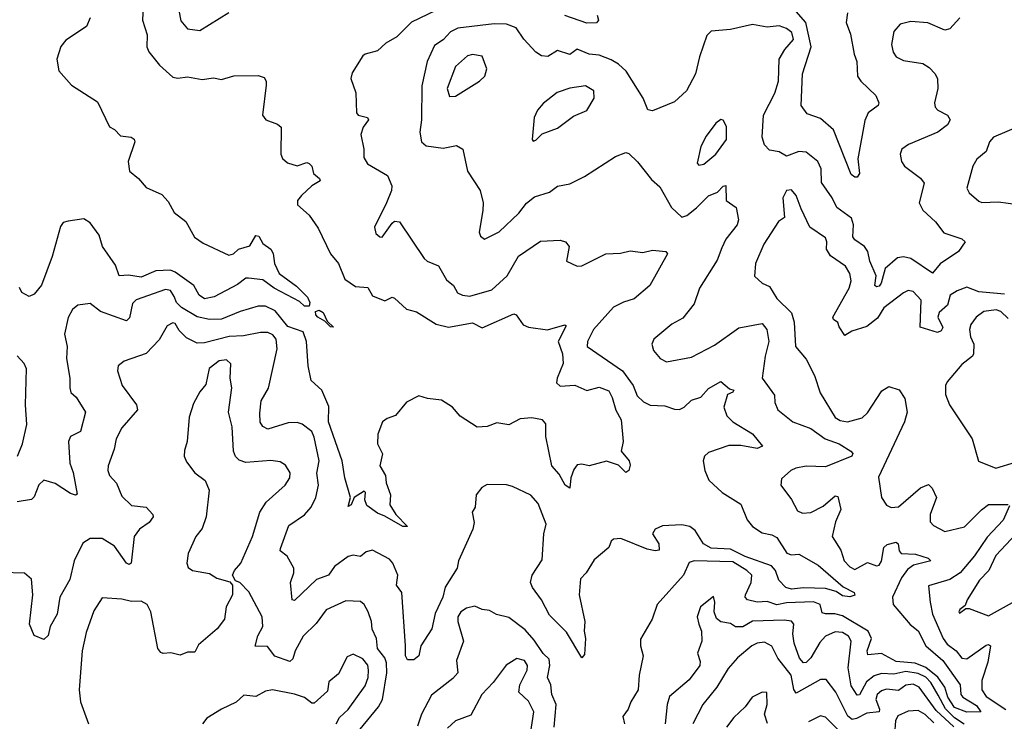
# Model space of a CAD drawing. Extents: x 1603745 to 1745082, y 385868 to 533966.
# Tile 374 of 646: x 1668096 to 1672139, y 442505 to 445387. Entities that reach past the tile are written whole.
import ezdxf

# ---------------------------------------------------------------- set-up
doc = ezdxf.new("R2010")
doc.units = 0

msp = doc.modelspace()

# ---------------------------------------------------------------- linework, layer by layer
at = {"layer": '0CON20XD'}
for points in [[(1668604.4, 445475), (1668600, 445385), (1668619.5, 445325), (1668618, 445275), (1668626, 445255), (1668670.2, 445200.2), (1668725, 445150.8), (1668745, 445147.1), (1668785, 445152), (1668845, 445140.8), (1668892.3, 445147.7), (1668925, 445141.4), (1668975, 445156), (1669075, 445158), (1669100, 445150), (1669108, 445135), (1669107.7, 445117.7), (1669092.5, 444995), (1669106.7, 444975), (1669155, 444957.5), (1669169.2, 444945), (1669168, 444835), (1669175, 444817.5), (1669195, 444798.8), (1669235, 444786.2), (1669275, 444800), (1669285, 444796.7), (1669296.2, 444785), (1669302.9, 444755), (1669326.7, 444735), (1669330, 444725), (1669296, 444705), (1669252.5, 444665), (1669236.2, 444645), (1669236.1, 444626.1), (1669284.7, 444584.7), (1669321.2, 444531.2), (1669372.2, 444425), (1669405, 444386), (1669431.2, 444321.2), (1669475, 444290.6), (1669525, 444287.5), (1669545, 444252.5), (1669595, 444232), (1669625, 444246.7), (1669635, 444243.3), (1669685, 444198.5), (1669725, 444186.7), (1669806.6, 444136.6), (1669856.3, 444123.7), (1669955, 444141.3), (1669995, 444122), (1670125, 444179.1), (1670135, 444174.4), (1670164, 444134), (1670185, 444124.3), (1670263.6, 444113.6), (1670335, 444133.8), (1670339.7, 444129.7), (1670307.5, 444065), (1670324.3, 444014.3), (1670327.3, 443975), (1670302.5, 443915), (1670300.6, 443895), (1670315, 443881.2), (1670375, 443885.3), (1670425, 443863.8), (1670475, 443877.5), (1670515, 443862.5), (1670529.6, 443835), (1670543.5, 443783.5), (1670565.8, 443744.2), (1670574.4, 443655), (1670566.5, 443615), (1670598.2, 443575), (1670603.1, 443556.9), (1670598, 443535), (1670585, 443527.5), (1670555, 443557.5), (1670505, 443573.3), (1670435, 443554), (1670405, 443561.2), (1670385, 443558.8), (1670370.9, 443539.1), (1670358.6, 443505), (1670355, 443462.5), (1670336.2, 443475), (1670310.7, 443520.7), (1670281.2, 443555), (1670256, 443675), (1670256.6, 443726.6), (1670243.4, 443743.4), (1670198.7, 443751.3), (1670151.7, 443748.3), (1670105, 443723.3), (1670055, 443731.2), (1670015, 443716), (1669975, 443712.9), (1669905, 443759.2), (1669872.9, 443795), (1669828.6, 443825), (1669771.1, 443831.1), (1669735, 443841.9), (1669685, 443815.7), (1669638.9, 443761.1), (1669605, 443749.4), (1669585.8, 443735), (1669567.2, 443685), (1669565.3, 443645.3), (1669585.8, 443604.2), (1669574.3, 443555), (1669598, 443515), (1669600.8, 443485), (1669618, 443435), (1669616.2, 443395), (1669640, 443355), (1669688, 443305), (1669668.8, 443305), (1669595, 443347.5), (1669565, 443360.4), (1669521.3, 443391.3), (1669513.8, 443415), (1669515.7, 443445.7), (1669510, 443450), (1669470, 443425), (1669457.1, 443395), (1669445, 443387.5), (1669453.8, 443425), (1669431.1, 443505), (1669419.8, 443575), (1669363.5, 443735), (1669365, 443798.8), (1669336.4, 443865), (1669292.5, 443905), (1669280.3, 443965), (1669273.8, 444065), (1669260.4, 444105), (1669197.2, 444127.2), (1669145, 444190.8), (1669105, 444210), (1669075, 444210.2), (1669001.1, 444188.9), (1668925, 444157.1), (1668875, 444155.2), (1668825, 444166.6), (1668760.3, 444205), (1668739.6, 444225), (1668730.2, 444250.2), (1668715, 444274.1), (1668695, 444279.2), (1668574.2, 444235.8), (1668559.1, 444220.9), (1668547.1, 444162.9), (1668535, 444150), (1668428.3, 444188.3), (1668385, 444220.8), (1668335, 444214.2), (1668312.6, 444197.4), (1668295.5, 444164.5), (1668280, 444095), (1668290.4, 444045), (1668288.2, 443995), (1668302.1, 443915), (1668301.5, 443875), (1668306.5, 443856.5), (1668327.3, 443837.3), (1668365.5, 443775), (1668345.5, 443695), (1668305, 443675.6), (1668296.2, 443655), (1668301.8, 443565), (1668315, 443526.7), (1668331.2, 443438.8), (1668325, 443434.4), (1668305, 443440.9), (1668242.1, 443482.1), (1668195, 443495.6), (1668174, 443476), (1668155, 443427.5), (1668145, 443416.7), (1668085, 443406.7)], [(1671496, 445415), (1671490, 445375), (1671507.5, 445327.5), (1671522.5, 445245), (1671534.1, 445215), (1671537.1, 445155), (1671550, 445135), (1671611.4, 445075), (1671624.2, 445045), (1671620.8, 445035), (1671579.6, 445005), (1671566.7, 444973.3), (1671537.8, 444815), (1671544.3, 444755), (1671535, 444740.8), (1671525, 444740), (1671510.6, 444750.6), (1671437.3, 444935), (1671385, 444980.9), (1671330, 445000), (1671304.6, 445034.6), (1671310.8, 445165), (1671346.8, 445275), (1671323.6, 445375), (1671245, 445465.5)], [(1668385.5, 445395), (1668370.7, 445359.3), (1668285, 445303.1), (1668265, 445277.5), (1668248.2, 445225), (1668256.9, 445176.9), (1668308.7, 445118.7), (1668415, 445050), (1668465, 444946.7), (1668485.8, 444935.8), (1668510, 444910), (1668554.1, 444904.1), (1668566.4, 444896.4), (1668568.8, 444885), (1668541.8, 444805), (1668547.1, 444765), (1668584.2, 444735), (1668615, 444697.1), (1668679.7, 444669.7), (1668705, 444640), (1668730.6, 444595), (1668778.2, 444558.2), (1668814, 444494), (1668849.4, 444469.4), (1668955, 444420), (1668974.5, 444425.5), (1668995, 444444), (1669041.2, 444458.8), (1669065, 444500), (1669078.3, 444498.3), (1669095, 444467.5), (1669127.5, 444445), (1669136.4, 444426.4), (1669142.5, 444385), (1669161.4, 444345), (1669233, 444293), (1669277.6, 444247.6), (1669288, 444225), (1669285, 444210), (1669265, 444210.7), (1669245, 444229.1), (1669140.4, 444285), (1669095, 444318.8), (1669035, 444326), (1669025, 444325.8), (1668990.3, 444299.7), (1668895, 444248.7), (1668855, 444240.7), (1668833.4, 444255), (1668810.5, 444295), (1668735, 444350), (1668715, 444357.8), (1668655, 444355.9), (1668595, 444329.3), (1668542.3, 444337.7), (1668505, 444334.4), (1668489.3, 444379.3), (1668435.4, 444455), (1668422, 444502), (1668385, 444552.9), (1668358.9, 444568.9), (1668295, 444558.9), (1668275, 444553.8), (1668262.9, 444537.1), (1668228.6, 444415), (1668185, 444296.2), (1668155, 444260), (1668135, 444250), (1668105, 444266.2), (1668095, 444287.5)], [(1668749.6, 445425), (1668757.3, 445382.7), (1668785, 445349.5), (1668835, 445342.5)], [(1668835, 445342.5), (1668955, 445416.7)], [(1669804.2, 445425), (1669705, 445377.1), (1669645, 445317.1), (1669599.4, 445290.6), (1669565, 445258.8), (1669515, 445245.8), (1669505, 445238), (1669460.9, 445169.1), (1669456, 445145), (1669476.2, 445086.2), (1669479.4, 445005), (1669486.2, 444995), (1669523.8, 444985), (1669528.6, 444975), (1669506.5, 444945), (1669497.3, 444915), (1669508.9, 444855), (1669509.2, 444820.8), (1669523.8, 444795), (1669606.6, 444746.6), (1669623.5, 444705), (1669622.2, 444685), (1669601.9, 444635), (1669553.3, 444535), (1669558.3, 444508.3), (1669574.5, 444494.5), (1669585, 444494.3), (1669625, 444551.4), (1669635, 444560), (1669655, 444556.2), (1669756.2, 444406.2), (1669768.8, 444395), (1669815.4, 444375.4), (1669848, 444318), (1669876.9, 444295), (1669894.2, 444265), (1669913.8, 444255), (1669945, 444251.2), (1670035, 444277.5), (1670097.5, 444335), (1670143.6, 444416.4), (1670235, 444477.5), (1670315, 444482), (1670336.7, 444475), (1670352, 444455), (1670341.2, 444395), (1670385, 444374.2), (1670405, 444375.8), (1670502.5, 444425), (1670562.5, 444427.5), (1670602.2, 444437.8), (1670655, 444431.1), (1670695, 444440), (1670750, 444435), (1670755.8, 444425), (1670684.1, 444295.9), (1670619.1, 444240.9), (1670575, 444227.5), (1670535, 444206.8), (1670452.1, 444115), (1670427.1, 444065), (1670426, 444045), (1670571.9, 443945), (1670615.3, 443885), (1670631.5, 443841.5), (1670657.3, 443817.3), (1670685, 443803.2), (1670745, 443801.6), (1670785, 443787.5), (1670805, 443786.7), (1670825, 443796.2), (1670855, 443823.7), (1670893, 443837), (1670925, 443871.8), (1670975, 443900.5), (1671011.3, 443871.3), (1671029.2, 443865), (1671025, 443856.7), (1671002.4, 443847.6), (1670986.9, 443795), (1670999.6, 443759.6), (1671024.7, 443734.7), (1671105, 443685.9), (1671146, 443635), (1671124.3, 443625.7), (1671057.9, 443637.9), (1671007.6, 443637.6), (1670925, 443609.1), (1670908.1, 443595), (1670903.1, 443575), (1670908.9, 443535), (1670925.3, 443495.3), (1670980.9, 443445), (1671057.2, 443397.2), (1671083.5, 443333.5), (1671105, 443306.2), (1671145, 443279.1), (1671185, 443270.8), (1671205, 443260), (1671246.2, 443196.2), (1671265, 443188.5), (1671295, 443192), (1671375, 443147.3), (1671477.5, 443057.5), (1671522.9, 443035), (1671525, 443024.2), (1671505, 443017.1), (1671475, 443020.9), (1671448.3, 443038.3), (1671405, 443051.2), (1671315, 443054.2), (1671265, 443047.5), (1671242.2, 443055), (1671213.5, 443085), (1671199.7, 443125), (1671183.9, 443143.8), (1671075, 443182.4), (1671015, 443212.3), (1670935, 443216.4), (1670904.2, 443235), (1670869.7, 443289.7), (1670847.3, 443305), (1670815, 443313), (1670735, 443308), (1670705.7, 443295), (1670694.8, 443275), (1670721, 443235), (1670721.5, 443208.5), (1670705, 443205.6), (1670672.6, 443212.6), (1670565, 443255.6), (1670535, 443253.5), (1670524.4, 443245), (1670515, 443218.8), (1670455, 443168), (1670422.1, 443115), (1670399.5, 443090.5), (1670392.9, 443025), (1670416.8, 442915), (1670413.5, 442875), (1670420, 442845), (1670415, 442780), (1670405, 442766.2), (1670341.4, 442871.4), (1670271.4, 442941.4)], [(1671957.1, 445395), (1671915, 445350), (1671895, 445343.3), (1671824.7, 445374.7), (1671755, 445378.9), (1671711.3, 445368.7), (1671685, 445338.6), (1671675.4, 445285.4), (1671683.1, 445253.1), (1671694.6, 445234.6), (1671725, 445220), (1671805, 445206.9), (1671831.2, 445191.2), (1671855.8, 445165), (1671864.4, 445144.4), (1671866.9, 445105), (1671852.9, 445045), (1671855, 445027.5), (1671866.2, 445015), (1671905.5, 444995.5), (1671916.5, 444975), (1671906.5, 444955), (1671866.9, 444925), (1671746.2, 444875), (1671718, 444855), (1671711.4, 444835), (1671717.1, 444805), (1671729.2, 444785), (1671795, 444736.5), (1671810, 444715), (1671790, 444635), (1671804.6, 444605), (1671857.4, 444557.4), (1671891, 444511), (1671965, 444487.1), (1671978, 444475), (1671951.2, 444435), (1671876.3, 444383.7), (1671845, 444346.2), (1671755, 444406.8), (1671725, 444412.5), (1671700.6, 444409.4), (1671650.4, 444365), (1671633.3, 444305), (1671625, 444292.5), (1671615, 444289.4), (1671607.5, 444295), (1671612.7, 444335), (1671587.3, 444395), (1671579.1, 444435), (1671565, 444456.1), (1671525, 444482.7), (1671517.7, 444495), (1671520, 444545), (1671512.1, 444572.1), (1671451.3, 444615), (1671432.5, 444655), (1671388.3, 444718.3), (1671386.7, 444775), (1671374.1, 444805), (1671325, 444843.2), (1671296.2, 444846.2), (1671245, 444826.2), (1671215, 444843.8), (1671175, 444851.2), (1671155, 444872.5), (1671144.7, 444905), (1671150, 444995), (1671196.3, 445085), (1671211.8, 445135), (1671215.2, 445225), (1671237.8, 445265), (1671273.8, 445305), (1671266.4, 445335), (1671245, 445351), (1671215, 445361.4), (1671165, 445356.4), (1671105, 445367.5), (1671015, 445346.7), (1670935, 445340), (1670918, 445322), (1670887.1, 445235), (1670870.6, 445165), (1670834.2, 445095), (1670785, 445050), (1670695, 445012), (1670675, 445016.7), (1670655.6, 445065), (1670586.3, 445175), (1670555, 445204.2), (1670525, 445221.7), (1670475, 445241.1), (1670434.8, 445244.8), (1670385, 445265.5), (1670355, 445243.6), (1670305, 445260), (1670265, 445235.7), (1670239.1, 445239.1), (1670215, 445254.2), (1670166.4, 445306.4), (1670135, 445352.9), (1670095, 445368.6), (1670045, 445369.4), (1669895, 445352.8), (1669865, 445337.2), (1669835, 445304.7), (1669799.3, 445280.7), (1669769.5, 445215), (1669747.8, 445115), (1669746.5, 444975), (1669739.7, 444925), (1669745.4, 444885.4), (1669765, 444868.9), (1669835, 444859.3), (1669889.7, 444869.7), (1669916, 444855), (1669934.3, 444765), (1669986.9, 444685), (1669999.1, 444635), (1669997.3, 444602.7)], [(1670467.5, 445405), (1670473.3, 445385), (1670465, 445373.8), (1670425, 445373.3), (1670335, 445404)], [(1669861.1, 445071.1), (1669885, 445073.5), (1669984, 445135), (1670005.8, 445155), (1670014.3, 445185), (1669995, 445237.5), (1669955, 445243.8), (1669935, 445238.4), (1669886.1, 445195), (1669850.8, 445105), (1669861.1, 445071.1)], [(1670205, 444887.5), (1670215, 444892.5), (1670241.4, 444918.6), (1670305, 444941.1), (1670369.8, 444990.2), (1670425, 445014.2), (1670455.6, 445065), (1670454.2, 445095), (1670420, 445115), (1670354.8, 445105.3), (1670302.4, 445087.6), (1670245, 445042.9), (1670222.9, 445015), (1670209.2, 444985), (1670200, 444895), (1670205, 444887.5)], [(1670885, 444790), (1670905, 444793.5), (1670954.5, 444835), (1670997.9, 444895), (1670998.2, 444948.2), (1670985, 444974), (1670975, 444977.1), (1670955, 444961.4), (1670915, 444908.6), (1670893.2, 444866.8), (1670877.7, 444797.7), (1670885, 444790)], [(1672195, 444946.9), (1672094.3, 444905), (1672078.9, 444885), (1672064.3, 444845), (1672026.1, 444813.9), (1672010, 444785), (1671985.6, 444695), (1671995.5, 444675.5), (1672035, 444641.4), (1672046.4, 444636.4), (1672115, 444639.1), (1672195, 444628.1)], [(1669997.3, 444602.7), (1669982.9, 444515), (1669987.7, 444497.7), (1670005, 444486.2), (1670065, 444515.5), (1670145, 444592.7), (1670177.2, 444632.8), (1670210.2, 444659.7), (1670271.2, 444678.8), (1670305, 444703.8), (1670355, 444712.5), (1670415, 444743.3), (1670543.3, 444825), (1670585, 444842), (1670597.3, 444837.3), (1670633.2, 444803.2), (1670690, 444730), (1670725, 444700.6), (1670772.7, 444615), (1670815, 444576.2), (1670835, 444582.2), (1670875, 444614.2), (1670925, 444664.2), (1670960.9, 444679.2), (1670985, 444703.3), (1670995.9, 444705.9), (1670997.1, 444645), (1671037.9, 444615), (1671047.8, 444565), (1671042.2, 444545), (1670996.4, 444485), (1670979.5, 444450.5), (1670960.3, 444399.7), (1670888.2, 444285), (1670865, 444220), (1670819.1, 444160.9), (1670773.5, 444136.5), (1670700, 444075), (1670691.4, 444055), (1670698.9, 444028.9), (1670726.1, 443996.1), (1670752, 443982), (1670855, 444001.4), (1670949.6, 444050.4), (1671048.7, 444121.3), (1671145, 444139.5), (1671164.6, 444115), (1671172.3, 444065), (1671157.2, 444005), (1671145.3, 443915.3), (1671195.5, 443845), (1671197.3, 443815), (1671209.6, 443785), (1671270.8, 443735), (1671345, 443708.6), (1671404.3, 443665.7), (1671460.8, 443645), (1671508.9, 443615), (1671516.7, 443605), (1671513.3, 443595), (1671405, 443550.4), (1671325, 443552.9), (1671283.8, 443545), (1671262, 443535), (1671225, 443501.2), (1671221.4, 443475), (1671265, 443416), (1671289.4, 443369.4), (1671310.5, 443360.5), (1671345, 443362.8), (1671395, 443388.7), (1671445, 443431.5), (1671455, 443428.2), (1671467.4, 443375), (1671446.7, 443325), (1671432.7, 443265), (1671468.6, 443208.6), (1671482.2, 443165), (1671505, 443140), (1671525, 443128.9), (1671577.3, 443157.3), (1671615, 443144.5), (1671625, 443146.5), (1671635, 443163.8), (1671645, 443219.6), (1671658.6, 443231.4), (1671695, 443241.2), (1671704, 443234), (1671707.8, 443205), (1671715.2, 443195.2), (1671775, 443191.5), (1671826, 443175), (1671838, 443165), (1671766.7, 443146.7), (1671741.7, 443128.3), (1671717, 443095), (1671680.2, 443015), (1671682.4, 442985), (1671752.9, 442902.9), (1671785, 442877.1), (1671817.7, 442815), (1671886.9, 442755), (1671958.2, 442655), (1671960.5, 442615), (1671968.5, 442605), (1672025, 442570), (1672042.5, 442545), (1671985, 442543.5), (1671935, 442562.1), (1671906.8, 442605), (1671895.1, 442645), (1671866.8, 442686.8), (1671817.1, 442727.1), (1671773.7, 442743.7), (1671695, 442750.9), (1671635, 442784.4), (1671579.1, 442779.1), (1671575.9, 442795), (1671594, 442845), (1671580.7, 442875), (1671475, 442939.3), (1671443.6, 442946.4), (1671405, 442946.2), (1671391.1, 442951.1), (1671383.8, 442985), (1671356, 442996), (1671245, 442992.2), (1671205, 442984.4), (1671165, 442996.9), (1671125, 442994.1), (1671084.5, 443005), (1671074.8, 443014.8), (1671076.1, 443025), (1671100, 443075), (1671102, 443105), (1671081.8, 443125), (1671025, 443160.5), (1670865.8, 443164.2), (1670845, 443157.5), (1670822.5, 443105), (1670713.6, 442985), (1670693.1, 442925), (1670645, 442842.5), (1670645.6, 442815), (1670656.7, 442775), (1670639.7, 442695), (1670635.4, 442635), (1670605, 442585.7), (1670594.7, 442555.3), (1670572.5, 442525), (1670579.6, 442495)], [(1672139.9, 444260.1), (1672035, 444269.8), (1671985, 444287.8), (1671946.1, 444273.9), (1671917.1, 444255), (1671905.9, 444215), (1671871.7, 444185), (1671867, 444165), (1671886.6, 444123.4), (1671880.7, 444109.3), (1671865, 444102.8), (1671793.6, 444123.6), (1671797.7, 444235), (1671765, 444271.1), (1671745, 444274.5), (1671725, 444265.4), (1671645, 444203.1), (1671619.1, 444160.9), (1671575, 444126.9), (1671512.7, 444107.3), (1671485, 444090.6), (1671460.9, 444125), (1671455, 444143.8), (1671437.5, 444155), (1671435.4, 444165), (1671502.5, 444285), (1671510.2, 444315), (1671504.7, 444345), (1671487.5, 444375), (1671425, 444417.8), (1671408.5, 444445), (1671410.4, 444475), (1671405, 444491.4), (1671340.6, 444535), (1671305, 444610), (1671284.3, 444665), (1671265, 444688), (1671244.2, 444685), (1671229.4, 444655), (1671236.2, 444575), (1671212.4, 444557.6), (1671151.2, 444465), (1671117.5, 444385), (1671113.3, 444333.3), (1671144.3, 444305), (1671175, 444291.5), (1671205, 444241.5), (1671265, 444182.9), (1671275.9, 444145), (1671281.8, 444045), (1671325, 443992.5), (1671360.4, 443925), (1671382.5, 443855), (1671445, 443752.7), (1671465, 443741.4), (1671495, 443735.3), (1671555, 443752.1), (1671577, 443773), (1671636.8, 443863.2), (1671665, 443880), (1671706.9, 443866.9), (1671730.9, 443830.9), (1671740.8, 443775), (1671729.6, 443735)], [(1669385, 444124.2), (1669372.5, 444125), (1669348.8, 444148.8), (1669320.7, 444165), (1669312.3, 444175), (1669311.2, 444188.8), (1669325, 444193.6), (1669341.5, 444185), (1669358.3, 444148.3), (1669385, 444124.2)], [(1672155, 444159.5), (1672125, 444188.8), (1672105.8, 444195.8), (1672055, 444188.3), (1672023.2, 444165), (1672001.3, 444135), (1671996.5, 444115), (1672000.8, 444085), (1672013.6, 444055), (1672013.1, 444015), (1672008.1, 444005), (1671965, 443971.4), (1671905, 443899.2), (1671898.5, 443885), (1671897.4, 443847.4), (1671914.3, 443805), (1672007.5, 443665), (1672033.8, 443573.8), (1672105, 443545.5), (1672185, 443569.1)], [(1670271.4, 442941.4), (1670238.8, 443005), (1670201.1, 443055), (1670193.1, 443075), (1670200, 443105), (1670241.4, 443168.6), (1670248.3, 443275), (1670258.1, 443315), (1670225, 443399.5), (1670195, 443433.6), (1670119.4, 443469.4), (1670095, 443476.3), (1670015, 443477.8), (1669993.7, 443466.3), (1669970, 443435), (1669965.7, 443385), (1669954.2, 443365), (1669961.7, 443321.7), (1669957.1, 443295), (1669898.1, 443165), (1669892.1, 443135), (1669843.6, 443056.4), (1669833.9, 443015), (1669801.9, 442948.1), (1669787.7, 442885), (1669743.4, 442815), (1669734.3, 442775), (1669715, 442757.8), (1669688.1, 442758.1), (1669680.6, 442775), (1669680, 442815), (1669664.7, 443034.7), (1669642.7, 443065), (1669649.1, 443105), (1669628.2, 443155), (1669615, 443171.5), (1669545, 443208.9), (1669518.6, 443201.4), (1669495, 443182.7), (1669465, 443187.5), (1669445, 443181.8), (1669389.2, 443140.8), (1669364.6, 443105.4), (1669315, 443087.3), (1669225, 443002), (1669215, 443003.8), (1669207.7, 443075), (1669222.1, 443115), (1669222.2, 443135), (1669194, 443184), (1669165.5, 443205), (1669167.1, 443215), (1669200.9, 443309.1), (1669265, 443354), (1669292.8, 443385), (1669311.4, 443425), (1669323.3, 443475), (1669315.7, 443525), (1669325.8, 443575), (1669305, 443672.5), (1669295, 443695.4), (1669255.2, 443725.2), (1669235, 443733.2), (1669198.1, 443731.9), (1669115, 443705.6), (1669095, 443715.7), (1669084, 443734), (1669081.6, 443771.6), (1669088.1, 443821.9), (1669117, 443873), (1669153.6, 444035), (1669148.6, 444075), (1669135, 444092.9), (1669115, 444101.7), (1669085, 444102.8), (1669015, 444088.7), (1668956.1, 444086.1), (1668855, 444060.1), (1668825, 444058.5), (1668780.8, 444080.8), (1668750.9, 444110.9), (1668735, 444138.9), (1668725, 444142.2), (1668700.8, 444129.2), (1668668.5, 444071.5), (1668615, 444015.7), (1668525, 443984.2), (1668500.8, 443965), (1668498.1, 443945), (1668517.1, 443885), (1668575.6, 443805), (1668580, 443785), (1668515, 443710.8), (1668491.8, 443665), (1668483.4, 443623.4), (1668458.8, 443555), (1668458.2, 443535), (1668464.8, 443514.7), (1668493.1, 443483.1), (1668515, 443430), (1668555, 443391.5), (1668615, 443384.5), (1668642.9, 443355), (1668644.3, 443345), (1668627.8, 443322.2), (1668587.5, 443295), (1668566.1, 443265), (1668553.8, 443155), (1668545, 443149.2), (1668535, 443154.4), (1668485.2, 443225.2), (1668435, 443256.4), (1668385, 443255.6), (1668355, 443237.1), (1668320, 443165), (1668301.9, 443088.1), (1668260.8, 443015), (1668249.1, 442945), (1668221.5, 442895), (1668212.4, 442857.6), (1668195, 442842), (1668155, 442858), (1668136.4, 442905), (1668149.6, 443025), (1668145, 443089.4), (1668115, 443114.4), (1668023.5, 443116.5)], [(1668086.2, 443595), (1668106.7, 443645), (1668125.2, 443725), (1668120, 443805), (1668123.7, 443953.7), (1668114.8, 443974.8), (1668085, 444006.3)], [(1669462.1, 442435), (1669569.2, 442565), (1669585.2, 442595), (1669604.2, 442705), (1669602.7, 442745), (1669595.5, 442765.5), (1669564.8, 442805), (1669561.5, 442845), (1669543.8, 442883.8), (1669540.9, 442915), (1669527.5, 442955), (1669510, 442985), (1669495, 442997.9), (1669435, 443000.9), (1669355, 442963.1), (1669312.8, 442907.2), (1669260, 442855), (1669227.3, 442795), (1669217.3, 442762.7), (1669205, 442750.8), (1669143.6, 442773.6), (1669113.1, 442813.1), (1669063.4, 442813.4), (1669073.5, 442856.5), (1669094.5, 442895), (1669091.1, 442935), (1669037.3, 443037.3), (1669000, 443075), (1668981.7, 443081.7), (1668970, 443105), (1668977.8, 443125), (1669004.5, 443155), (1669051.5, 443265), (1669081.8, 443365), (1669108.5, 443405), (1669186.4, 443475), (1669204.6, 443505), (1669205.9, 443525.9), (1669187.4, 443557.4), (1669165, 443571.1), (1669126.6, 443576.6), (1669025, 443568.8), (1668997.8, 443577.8), (1668982.5, 443592.5), (1668974.5, 443615), (1668967.9, 443715), (1668953.3, 443775), (1668966.7, 443875), (1668960.5, 443915), (1668963.2, 443973.2), (1668945, 443989.5), (1668915, 443985.3), (1668874.5, 443955), (1668860.7, 443889.3), (1668835, 443859.2), (1668809.4, 443810.6), (1668792.2, 443755), (1668783.1, 443655), (1668772.7, 443617.3), (1668771.9, 443595), (1668781.4, 443571.4), (1668815, 443526), (1668858, 443495), (1668873.5, 443455), (1668862.2, 443345), (1668845, 443297.1), (1668819.4, 443265), (1668787.1, 443195), (1668782, 443155), (1668787.7, 443137.7), (1668805, 443124.2), (1668875, 443112.9), (1668905, 443093.3), (1668958.3, 443078.3), (1668970, 443065), (1668970, 443025), (1668943.3, 442975), (1668936.7, 442925), (1668906.7, 442885), (1668830.6, 442819.4), (1668815, 442790), (1668785, 442790), (1668755, 442777.5), (1668716, 442786), (1668685, 442784.2), (1668675, 442788), (1668663.5, 442805), (1668634.2, 442955), (1668620, 442985), (1668595, 442998.8), (1668555, 442997.1), (1668515, 443007.3), (1668435, 443012.5), (1668400.5, 442959.5), (1668369.5, 442870.5), (1668352.9, 442795), (1668340.5, 442635), (1668345.6, 442585), (1668378, 442495)], [(1671729.6, 443735), (1671622.5, 443507.5), (1671634.6, 443425), (1671655, 443393.6), (1671675, 443383.8), (1671705, 443386.2), (1671795, 443464.5), (1671827.5, 443477.5), (1671842.8, 443462.8), (1671860.9, 443425), (1671834.4, 443355), (1671834.2, 443324.2), (1671849.1, 443309.1), (1671895, 443285.4), (1671976.1, 443303.8), (1672045, 443374.6), (1672075, 443396.2), (1672155.5, 443395.5)], [(1672160, 443390), (1672135, 443331.2), (1672068.6, 443261.4), (1672016.7, 443185), (1671958.1, 443115), (1671915, 443087.2), (1671827.5, 443062.5), (1671834.6, 442995), (1671844.3, 442945), (1671888.8, 442845), (1671905, 442822.5), (1671942.3, 442795), (1671965, 442764.6), (1671985, 442762), (1672065, 442818.2), (1672075, 442821.1), (1672082.9, 442815), (1672071.6, 442748.4), (1672046.5, 442673.5), (1672047.2, 442635), (1672065, 442607.6), (1672145, 442554.2)], [(1672187.6, 443275), (1672104.2, 443185.8), (1672075.3, 443125), (1672037.2, 443085), (1671986.9, 443005), (1671979.2, 442980.8), (1671956.7, 442965), (1671952, 442955), (1671955, 442950), (1671980.7, 442969.3), (1671995, 442969.2), (1672075, 442939.1), (1672185, 443000.8)], [(1671975, 442493.6), (1671935, 442519.8), (1671897.3, 442557.3), (1671867.5, 442612.5), (1671837.2, 442665), (1671816.4, 442686.4), (1671785, 442701.9), (1671735, 442710.6), (1671685, 442699.3), (1671635, 442702), (1671605, 442692), (1671572.8, 442667.2), (1671545, 442614.4), (1671535, 442613.5), (1671510.8, 442650.8), (1671498.1, 442725), (1671509.8, 442835), (1671499.3, 442855), (1671475, 442870), (1671445, 442873.5), (1671405.5, 442854.5), (1671381.3, 442828.7), (1671345, 442765.9), (1671325, 442747.5), (1671315, 442746), (1671298.9, 442765), (1671276.1, 442826.1), (1671270.4, 442865), (1671274.6, 442904.6), (1671265, 442916.7), (1671235, 442920.8), (1671105, 442916.2), (1671065, 442893.7), (1671035, 442893.8), (1671015, 442907.1), (1670975, 442913.6), (1670957.3, 442927.3), (1670948.2, 442955), (1670950.8, 442995), (1670945, 443017.5), (1670892, 442975), (1670878, 442935), (1670884.4, 442905), (1670895.5, 442875), (1670896.5, 442835), (1670880, 442785), (1670890.5, 442750.5), (1670889.2, 442735), (1670845, 442675.4), (1670765, 442607.5), (1670755.4, 442575), (1670746.6, 442495)], [(1670290.8, 442480.8), (1670298.5, 442575), (1670281.3, 442615), (1670276.9, 442655), (1670263.3, 442685), (1670272.5, 442735), (1670270.2, 442760.2), (1670245, 442784.1), (1670209.2, 442839.2), (1670171.2, 442881.2), (1670105, 442931.9), (1670053.6, 442943.6), (1670025, 442961.2), (1669995, 442964.3), (1669965, 442977.8), (1669930.2, 442969.8), (1669908.1, 442955), (1669894.6, 442935), (1669894.6, 442915), (1669918, 442835), (1669890, 442755), (1669894.6, 442705), (1669875, 442680.9), (1669786.6, 442613.4), (1669746, 442535), (1669729.2, 442485)], [(1671932.2, 442482.2), (1671859.9, 442549.9), (1671790.2, 442645), (1671765, 442658.3), (1671735, 442654.2), (1671705, 442631.7), (1671655, 442638), (1671635, 442631.2), (1671617.5, 442615), (1671611.2, 442595), (1671627, 442555), (1671626, 442544), (1671575, 442538.4), (1671532.6, 442517.4), (1671515, 442513.4), (1671496.4, 442526.4), (1671447.3, 442625), (1671407.8, 442677.8), (1671385, 442676.5), (1671285, 442620.5), (1671275, 442635.7), (1671263.4, 442695), (1671208.9, 442765), (1671185, 442814.5), (1671155, 442830), (1671125, 442825.8), (1671102.2, 442815), (1671044.2, 442765.8), (1671005, 442721.9), (1670958.7, 442645), (1670901.3, 442575), (1670859.7, 442495)], [(1669395.3, 442495), (1669408.9, 442521.1), (1669445, 442553.8), (1669515, 442650.6), (1669526.8, 442685), (1669528.3, 442715), (1669525, 442736.7), (1669505, 442761.6), (1669465, 442780.7), (1669440.2, 442769.8), (1669405, 442700), (1669365, 442667.5), (1669360.5, 442629.5), (1669305, 442580), (1669295, 442579.5), (1669265, 442602.7), (1669225, 442617.5), (1669134.6, 442635.4), (1669105, 442628.9), (1669065, 442607.5), (1669016.8, 442613.2), (1668985, 442584.5), (1668925, 442555.6), (1668865, 442518), (1668846.2, 442495)], [(1670193.9, 442453.9), (1670207.9, 442545), (1670185, 442588.1), (1670145.5, 442625.5), (1670150, 442655), (1670179.7, 442715), (1670180.9, 442735), (1670168.5, 442755), (1670136.9, 442763.1), (1670093.3, 442736.7), (1670040.7, 442665), (1669993.8, 442616.2), (1669948.8, 442531.2), (1669885, 442506.8), (1669852.8, 442477.2)], [(1671167.1, 442497.1), (1671154.5, 442534.5), (1671166, 442575), (1671163.8, 442623.8), (1671145, 442625.8), (1671104.3, 442605), (1671075.6, 442565), (1671028.4, 442521.6), (1670998.1, 442481.9)], [(1671465, 442462.2), (1671405, 442521.8), (1671385, 442528.2), (1671335, 442503.2)], [(1671849.5, 442499.5), (1671815, 442533.7), (1671785, 442549.8), (1671745, 442546.6), (1671701.9, 442528.1), (1671692.7, 442507.3), (1671687.8, 442452.2)]]:
    msp.add_lwpolyline(points, dxfattribs=at)

doc.saveas('drawing.dxf')
